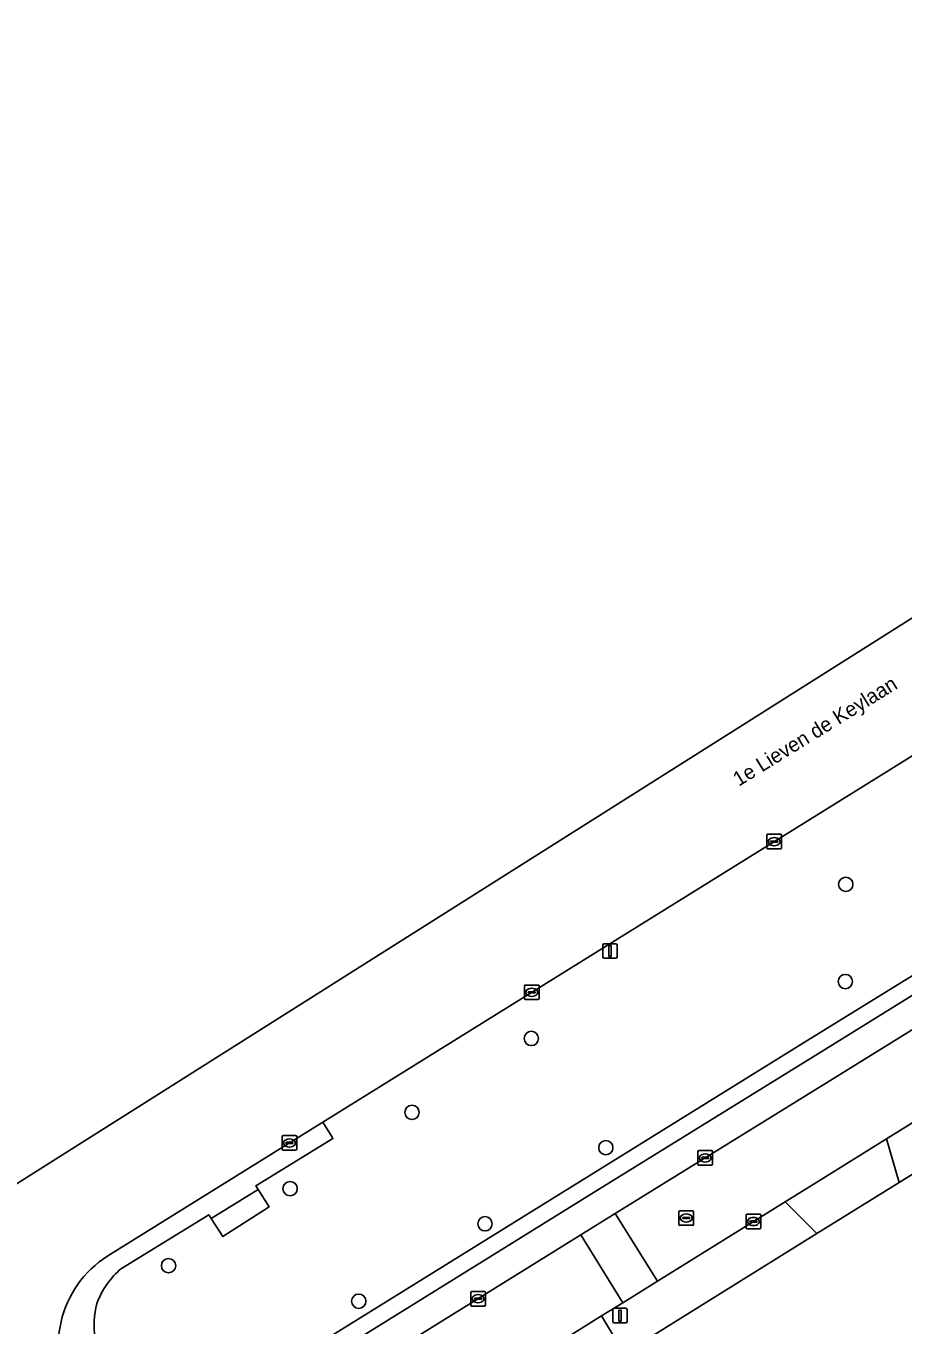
# Model space of a CAD drawing. Extents: x 160030 to 160839, y 385325 to 386450.
# Drawn here: x 160347.4 to 160407.3, y 386302.4 to 386391.1 of the extents above; entities that cross this region are included whole.
import ezdxf

# ---------------------------------------------------------------- set-up
doc = ezdxf.new("R2010")
doc.units = 0
for name, color, linetype in [('IMGEO_Berm_groen', 7, 'Continuous'), ('IMGEO_Boom', 7, 'Continuous'), ('IMGEO_Erf', 7, 'Continuous'), ('IMGEO_Kolk', 7, 'Continuous'), ('IMGEO_Lichtmast', 7, 'Continuous'), ('IMGEO_Openbare_ruimte_label', 7, 'Continuous'), ('IMGEO_Parkeervlak_open', 7, 'Continuous'), ('IMGEO_Rijbaan_lokaal_open', 7, 'Continuous'), ('IMGEO_Rijbaan_regionaal_gesloten', 7, 'Continuous'), ('IMGEO_Rioolput', 7, 'Continuous'), ('IMGEO_Voetpad_gesloten', 7, 'Continuous'), ('IMGEO_Voetpad_open', 7, 'Continuous')]:
    doc.layers.add(name, color=color, linetype=linetype)

msp = doc.modelspace()

# ---------------------------------------------------------------- linework, layer by layer
at = {"layer": 'IMGEO_Berm_groen'}
for points in [[(160485.79, 386389.673), (160466.628, 386377.779), (160454.717, 386370.262), (160426.458, 386352.78), (160405.661, 386339.842), (160373.033, 386319.565), (160367.673, 386316.234), (160368.313, 386315.205), (160368.368, 386315.116), (160363.098, 386311.883), (160363.26, 386311.63), (160364.014, 386310.459), (160360.845, 386308.419), (160360.047, 386309.659), (160359.884, 386309.911), (160353.906, 386306.244)], [(160366.485, 386300.541), (160378.982, 386308.281), (160400.825, 386321.832), (160419.325, 386333.262), (160442.24, 386347.645), (160462.986, 386360.46)]]:
    msp.add_lwpolyline(points, dxfattribs=at)
for centre, radius, start, end in [((160357.791, 386301.759), 5.934, 130.89782, 159.41683), ((160357.292, 386302.42), 5.253, 164.26121, 215.99516)]:
    msp.add_arc(centre, radius, start, end, dxfattribs=at)
at = {"layer": 'IMGEO_Boom'}
for centre in [(160403.424, 386332.489), (160403.395, 386325.847), (160381.933, 386321.957), (160373.777, 386316.907), (160387.022, 386314.494), (160365.441, 386311.693), (160378.763, 386309.292), (160357.132, 386306.428), (160370.136, 386304.003)]:
    msp.add_circle(centre, 0.489, dxfattribs=at)
at = {"layer": 'IMGEO_Erf'}
msp.add_lwpolyline([(160501.81, 386370.613), (160500, 386369.65), (160497.076, 386368.094), (160477.207, 386355.738), (160471.584, 386352.242), (160451.942, 386340.027), (160448.402, 386337.826), (160446.333, 386336.538), (160432.599, 386327.999), (160427.209, 386324.647), (160407.062, 386312.118), (160401.445, 386308.625), (160388.265, 386300.429), (160385.669, 386298.814), (160364.454, 386285.622)], dxfattribs=at)
at = {"layer": 'IMGEO_Kolk'}
for p, q in [((160398.028, 386334.982), (160398.028, 386335.834)), ((160398.103, 386335.908), (160398.955, 386335.908)), ((160398.516, 386335.688), (160398.541, 386335.688)), ((160399.029, 386335.834), (160399.029, 386334.982)), ((160398.955, 386334.908), (160398.103, 386334.908)), ((160398.287, 386335.402), (160398.287, 386335.414)), ((160398.725, 386335.365), (160398.327, 386335.365)), ((160398.33, 386335.451), (160398.728, 386335.451)), ((160398.539, 386335.128), (160398.514, 386335.128)), ((160398.771, 386335.414), (160398.771, 386335.402)), ((160381.457, 386324.684), (160381.457, 386325.536)), ((160381.532, 386325.61), (160382.384, 386325.61)), ((160381.716, 386325.104), (160381.716, 386325.116)), ((160382.154, 386325.067), (160381.756, 386325.067)), ((160381.759, 386325.153), (160382.157, 386325.153)), ((160381.945, 386325.39), (160381.97, 386325.39)), ((160382.2, 386325.116), (160382.2, 386325.104)), ((160382.458, 386325.536), (160382.458, 386324.684)), ((160382.384, 386324.61), (160381.532, 386324.61)), ((160381.968, 386324.83), (160381.943, 386324.83)), ((160364.892, 386314.39), (160364.892, 386315.242)), ((160364.967, 386315.316), (160365.819, 386315.316)), ((160365.893, 386315.242), (160365.893, 386314.39)), ((160365.819, 386314.316), (160364.967, 386314.316)), ((160365.151, 386314.81), (160365.151, 386314.822)), ((160365.589, 386314.773), (160365.191, 386314.773)), ((160365.194, 386314.859), (160365.592, 386314.859)), ((160365.403, 386314.536), (160365.378, 386314.536)), ((160365.38, 386315.096), (160365.405, 386315.096)), ((160365.635, 386314.822), (160365.635, 386314.81)), ((160393.312, 386313.365), (160393.312, 386314.217)), ((160393.387, 386314.291), (160394.239, 386314.291)), ((160393.571, 386313.785), (160393.571, 386313.797)), ((160394.009, 386313.748), (160393.611, 386313.748)), ((160393.614, 386313.834), (160394.012, 386313.834)), ((160393.823, 386313.511), (160393.798, 386313.511)), ((160393.8, 386314.071), (160393.825, 386314.071)), ((160394.055, 386313.797), (160394.055, 386313.785)), ((160394.313, 386314.217), (160394.313, 386313.365)), ((160394.239, 386313.291), (160393.387, 386313.291)), ((160396.613, 386309.02), (160396.613, 386309.872)), ((160396.688, 386309.946), (160397.54, 386309.946)), ((160397.614, 386309.872), (160397.614, 386309.02)), ((160396.872, 386309.44), (160396.872, 386309.452)), ((160397.31, 386309.403), (160396.912, 386309.403)), ((160396.915, 386309.489), (160397.313, 386309.489)), ((160397.124, 386309.166), (160397.099, 386309.166)), ((160397.101, 386309.726), (160397.126, 386309.726)), ((160397.356, 386309.452), (160397.356, 386309.44)), ((160397.54, 386308.946), (160396.688, 386308.946)), ((160377.793, 386303.747), (160377.793, 386304.599)), ((160377.868, 386304.673), (160378.72, 386304.673)), ((160378.794, 386304.599), (160378.794, 386303.747)), ((160378.72, 386303.673), (160377.868, 386303.673)), ((160378.052, 386304.167), (160378.052, 386304.179)), ((160378.49, 386304.13), (160378.092, 386304.13)), ((160378.095, 386304.216), (160378.493, 386304.216)), ((160378.304, 386303.893), (160378.279, 386303.893)), ((160378.281, 386304.453), (160378.306, 386304.453)), ((160378.536, 386304.179), (160378.536, 386304.167))]:
    msp.add_line(p, q, dxfattribs=at)
for points in [[(160398.028, 386334.982), (160398.028, 386335.834)], [(160398.103, 386335.908), (160398.955, 386335.908)], [(160399.029, 386335.834), (160399.029, 386334.982)], [(160398.955, 386334.908), (160398.103, 386334.908)], [(160381.457, 386324.684), (160381.457, 386325.536)], [(160381.532, 386325.61), (160382.384, 386325.61)], [(160382.458, 386325.536), (160382.458, 386324.684)], [(160382.384, 386324.61), (160381.532, 386324.61)], [(160364.892, 386314.39), (160364.892, 386315.242)], [(160364.967, 386315.316), (160365.819, 386315.316)], [(160365.893, 386315.242), (160365.893, 386314.39)], [(160365.819, 386314.316), (160364.967, 386314.316)], [(160393.312, 386313.365), (160393.312, 386314.217)], [(160393.387, 386314.291), (160394.239, 386314.291)], [(160394.313, 386314.217), (160394.313, 386313.365)], [(160394.239, 386313.291), (160393.387, 386313.291)], [(160396.613, 386309.02), (160396.613, 386309.872)], [(160396.688, 386309.946), (160397.54, 386309.946)], [(160397.614, 386309.872), (160397.614, 386309.02)], [(160397.54, 386308.946), (160396.688, 386308.946)], [(160377.793, 386303.747), (160377.793, 386304.599)], [(160377.868, 386304.673), (160378.72, 386304.673)], [(160378.794, 386304.599), (160378.794, 386303.747)], [(160378.72, 386303.673), (160377.868, 386303.673)]]:
    msp.add_lwpolyline(points, dxfattribs=at)
for centre, radius, start, end in [((160398.105, 386335.832), 0.0765, 91.55205, 178.44795), ((160398.105, 386335.832), 0.0765, 91.55205, 178.44795), ((160398.953, 386335.832), 0.0765, 1.55205, 88.44795), ((160398.953, 386335.832), 0.0765, 1.55205, 88.44795), ((160398.105, 386334.984), 0.0765, 181.55205, 268.44795), ((160398.105, 386334.984), 0.0765, 181.55205, 268.44795), ((160398.327, 386335.411), 0.0403, 85.87752, 175.75265), ((160398.324, 386335.401), 0.0366, 178.93798, 274.71019), ((160398.728, 386335.408), 0.043, 264.86636, 352.45326), ((160398.732, 386335.413), 0.0386, 1.73085, 96.63898), ((160398.953, 386334.984), 0.0765, 271.55205, 358.44795), ((160398.953, 386334.984), 0.0765, 271.55205, 358.44795), ((160381.534, 386325.534), 0.0765, 91.55205, 178.44795), ((160381.534, 386325.534), 0.0765, 91.55205, 178.44795), ((160381.756, 386325.113), 0.0403, 85.87752, 175.75265), ((160381.753, 386325.103), 0.0366, 178.93798, 274.71019), ((160382.157, 386325.11), 0.043, 264.86636, 352.45326), ((160382.161, 386325.115), 0.0386, 1.73085, 96.63898), ((160382.382, 386325.534), 0.0765, 1.55205, 88.44795), ((160382.382, 386325.534), 0.0765, 1.55205, 88.44795), ((160381.534, 386324.686), 0.0765, 181.55205, 268.44795), ((160381.534, 386324.686), 0.0765, 181.55205, 268.44795), ((160382.382, 386324.686), 0.0765, 271.55205, 358.44795), ((160382.382, 386324.686), 0.0765, 271.55205, 358.44795), ((160364.969, 386315.24), 0.0765, 91.55205, 178.44795), ((160364.969, 386315.24), 0.0765, 91.55205, 178.44795), ((160365.817, 386315.24), 0.0765, 1.55205, 88.44795), ((160365.817, 386315.24), 0.0765, 1.55205, 88.44795), ((160364.969, 386314.392), 0.0765, 181.55205, 268.44795), ((160364.969, 386314.392), 0.0765, 181.55205, 268.44795), ((160365.191, 386314.819), 0.0403, 85.87752, 175.75265), ((160365.188, 386314.809), 0.0366, 178.93798, 274.71019), ((160365.592, 386314.816), 0.043, 264.86636, 352.45326), ((160365.596, 386314.821), 0.0386, 1.73085, 96.63898), ((160365.817, 386314.392), 0.0765, 271.55205, 358.44795), ((160365.817, 386314.392), 0.0765, 271.55205, 358.44795), ((160393.389, 386314.215), 0.0765, 91.55205, 178.44795), ((160393.389, 386314.215), 0.0765, 91.55205, 178.44795), ((160393.611, 386313.794), 0.0403, 85.87752, 175.75265), ((160393.608, 386313.784), 0.0366, 178.93798, 274.71019), ((160394.012, 386313.791), 0.043, 264.86636, 352.45326), ((160394.016, 386313.796), 0.0386, 1.73085, 96.63898), ((160394.237, 386314.215), 0.0765, 1.55205, 88.44795), ((160394.237, 386314.215), 0.0765, 1.55205, 88.44795), ((160393.389, 386313.367), 0.0765, 181.55205, 268.44795), ((160393.389, 386313.367), 0.0765, 181.55205, 268.44795), ((160394.237, 386313.367), 0.0765, 271.55205, 358.44795), ((160394.237, 386313.367), 0.0765, 271.55205, 358.44795), ((160396.69, 386309.87), 0.0765, 91.55205, 178.44795), ((160396.69, 386309.87), 0.0765, 91.55205, 178.44795), ((160397.538, 386309.87), 0.0765, 1.55205, 88.44795), ((160397.538, 386309.87), 0.0765, 1.55205, 88.44795), ((160396.69, 386309.022), 0.0765, 181.55205, 268.44795), ((160396.69, 386309.022), 0.0765, 181.55205, 268.44795), ((160396.912, 386309.449), 0.0403, 85.87752, 175.75265), ((160396.909, 386309.439), 0.0366, 178.93798, 274.71019), ((160397.313, 386309.446), 0.043, 264.86636, 352.45326), ((160397.317, 386309.451), 0.0386, 1.73085, 96.63898), ((160397.538, 386309.022), 0.0765, 271.55205, 358.44795), ((160397.538, 386309.022), 0.0765, 271.55205, 358.44795), ((160377.87, 386304.597), 0.0765, 91.55205, 178.44795), ((160377.87, 386304.597), 0.0765, 91.55205, 178.44795), ((160378.718, 386304.597), 0.0765, 1.55205, 88.44795), ((160378.718, 386304.597), 0.0765, 1.55205, 88.44795), ((160377.87, 386303.749), 0.0765, 181.55205, 268.44795), ((160377.87, 386303.749), 0.0765, 181.55205, 268.44795), ((160378.092, 386304.176), 0.0403, 85.87752, 175.75265), ((160378.089, 386304.166), 0.0366, 178.93798, 274.71019), ((160378.493, 386304.173), 0.043, 264.86636, 352.45326), ((160378.497, 386304.178), 0.0386, 1.73085, 96.63898), ((160378.718, 386303.749), 0.0765, 271.55205, 358.44795), ((160378.718, 386303.749), 0.0765, 271.55205, 358.44795)]:
    msp.add_arc(centre, radius, start, end, dxfattribs=at)
for centre, major_axis, ratio, start_param, end_param in [((160398.515, 386335.408), (-0.387, 0.002), 0.722429, 4.712389, 7.853982), ((160398.54, 386335.408), (-0.39, 0.002), 0.717154, 1.570796, 4.712389), ((160381.944, 386325.11), (-0.387, 0.002), 0.722429, 4.712389, 7.853982), ((160381.969, 386325.11), (-0.39, 0.002), 0.717154, 1.570796, 4.712389), ((160365.379, 386314.816), (-0.387, 0.002), 0.722429, 4.712389, 7.853982), ((160365.404, 386314.816), (-0.39, 0.002), 0.717154, 1.570796, 4.712389), ((160393.799, 386313.791), (-0.387, 0.002), 0.722429, 4.712389, 7.853982), ((160393.824, 386313.791), (-0.39, 0.002), 0.717154, 1.570796, 4.712389), ((160397.1, 386309.446), (-0.387, 0.002), 0.722429, 4.712389, 7.853982), ((160397.125, 386309.446), (-0.39, 0.002), 0.717154, 1.570796, 4.712389), ((160378.28, 386304.173), (-0.387, 0.002), 0.722429, 4.712389, 7.853982), ((160378.305, 386304.173), (-0.39, 0.002), 0.717154, 1.570796, 4.712389)]:
    msp.add_ellipse(centre, major_axis=major_axis, ratio=ratio, start_param=start_param, end_param=end_param, dxfattribs=at)
at = {"layer": 'IMGEO_Lichtmast'}
for p, q in [((160386.812, 386327.535), (160386.812, 386328.335)), ((160386.812, 386328.335), (160386.812, 386327.535)), ((160386.912, 386328.435), (160387.702, 386328.435)), ((160387.702, 386328.435), (160386.912, 386328.435)), ((160387.802, 386328.335), (160387.802, 386327.535)), ((160387.802, 386327.535), (160387.802, 386328.335)), ((160387.702, 386327.435), (160386.912, 386327.435)), ((160386.912, 386327.435), (160387.702, 386327.435)), ((160387.496, 386302.621), (160387.496, 386303.421)), ((160387.496, 386303.421), (160387.496, 386302.621)), ((160387.596, 386303.521), (160388.386, 386303.521)), ((160388.386, 386303.521), (160387.596, 386303.521)), ((160388.486, 386303.421), (160388.486, 386302.621)), ((160388.486, 386302.621), (160388.486, 386303.421)), ((160388.386, 386302.521), (160387.596, 386302.521)), ((160387.596, 386302.521), (160388.386, 386302.521))]:
    msp.add_line(p, q, dxfattribs=at)
for points in [[(160387.232, 386328.31), (160387.382, 386328.31), (160387.382, 386327.56), (160387.232, 386327.56), (160387.232, 386328.31)], [(160387.916, 386303.396), (160388.066, 386303.396), (160388.066, 386302.646), (160387.916, 386302.646), (160387.916, 386303.396)]]:
    msp.add_lwpolyline(points, dxfattribs=at)
for centre, start, end in [((160386.912, 386328.335), 90, 180), ((160386.912, 386328.335), 90, 180), ((160387.702, 386328.335), 0, 90), ((160387.702, 386328.335), 360, 90), ((160386.912, 386327.535), 180, 270), ((160386.912, 386327.535), 180, 270), ((160387.702, 386327.535), 270, 0), ((160387.702, 386327.535), 270, 0), ((160387.596, 386303.421), 90, 180), ((160387.596, 386303.421), 90, 180), ((160388.386, 386303.421), 0, 90), ((160388.386, 386303.421), 360, 90), ((160387.596, 386302.621), 180, 270), ((160387.596, 386302.621), 180, 270), ((160388.386, 386302.621), 270, 0), ((160388.386, 386302.621), 270, 0)]:
    msp.add_arc(centre, 0.1, start, end, dxfattribs=at)
at = {"layer": 'IMGEO_Parkeervlak_open'}
msp.add_lwpolyline([(160364.627, 386295.69), (160385.317, 386308.529), (160387.671, 386309.99), (160402.589, 386319.219), (160423.957, 386332.455), (160432.623, 386337.863), (160431.569, 386339.563), (160422.901, 386334.154), (160402.029, 386321.224), (160386.048, 386311.337), (160366.696, 386299.328)], dxfattribs=at)
at = {"layer": 'IMGEO_Rijbaan_lokaal_open'}
for points in [[(160387.671, 386309.99), (160390.547, 386305.363), (160399.28, 386310.794), (160402.04, 386312.51), (160406.198, 386315.087), (160424.774, 386326.603), (160431.605, 386330.84), (160435.485, 386333.246), (160432.623, 386337.863), (160423.957, 386332.455), (160402.589, 386319.219)], [(160387.671, 386309.99), (160385.317, 386308.529), (160388.195, 386303.901), (160390.547, 386305.363)]]:
    msp.add_lwpolyline(points, close=True, dxfattribs=at)
msp.add_lwpolyline([(160351.316, 386296.073), (160357.805, 386285.189), (160360.66, 386286.906), (160367.11, 386290.873), (160377.415, 386297.214), (160381.857, 386299.96), (160382.22, 386300.212), (160382.326, 386300.276), (160383.67, 386301.087), (160386.737, 386302.995), (160388.195, 386303.901), (160385.317, 386308.529), (160364.627, 386295.69), (160362.298, 386294.245)], dxfattribs=at)
at = {"layer": 'IMGEO_Rijbaan_regionaal_gesloten'}
msp.add_lwpolyline([(160352.991, 386307.11), (160367.673, 386316.234), (160373.033, 386319.565), (160405.661, 386339.842), (160426.458, 386352.78), (160454.717, 386370.262), (160466.628, 386377.779), (160485.79, 386389.673), (160500, 386398.48), (160519.898, 386410.812), (160536.553, 386421.109), (160549.768, 386429.187), (160551.876, 386430.476), (160552.093, 386430.607), (160562.767, 386437.281), (160554.007, 386449.857), (160519.651, 386421.283), (160338.731, 386306.963), (160029.667, 386114.83)], dxfattribs=at)
msp.add_arc((160356.907, 386300.932), 7.315, 122.36859, 211.25734, dxfattribs=at)
at = {"layer": 'IMGEO_Rioolput'}
for p, q in [((160392.02, 386309.261), (160392.02, 386310.113)), ((160392.095, 386310.187), (160392.947, 386310.187)), ((160392.508, 386309.967), (160392.533, 386309.967)), ((160393.021, 386310.113), (160393.021, 386309.261)), ((160392.947, 386309.187), (160392.095, 386309.187)), ((160392.279, 386309.681), (160392.279, 386309.693)), ((160392.717, 386309.644), (160392.319, 386309.644)), ((160392.322, 386309.73), (160392.72, 386309.73)), ((160392.531, 386309.407), (160392.506, 386309.407)), ((160392.763, 386309.693), (160392.763, 386309.681))]:
    msp.add_line(p, q, dxfattribs=at)
for points in [[(160392.02, 386309.261), (160392.02, 386310.113)], [(160392.095, 386310.187), (160392.947, 386310.187)], [(160393.021, 386310.113), (160393.021, 386309.261)], [(160392.947, 386309.187), (160392.095, 386309.187)]]:
    msp.add_lwpolyline(points, dxfattribs=at)
for centre, radius, start, end in [((160392.097, 386310.111), 0.0765, 91.55205, 178.44795), ((160392.097, 386310.111), 0.0765, 91.55205, 178.44795), ((160392.945, 386310.111), 0.0765, 1.55205, 88.44795), ((160392.945, 386310.111), 0.0765, 1.55205, 88.44795), ((160392.097, 386309.263), 0.0765, 181.55205, 268.44795), ((160392.097, 386309.263), 0.0765, 181.55205, 268.44795), ((160392.319, 386309.69), 0.0403, 85.87752, 175.75265), ((160392.316, 386309.68), 0.0366, 178.93798, 274.71019), ((160392.72, 386309.687), 0.043, 264.86636, 352.45326), ((160392.724, 386309.692), 0.0386, 1.73085, 96.63898), ((160392.945, 386309.263), 0.0765, 271.55205, 358.44795), ((160392.945, 386309.263), 0.0765, 271.55205, 358.44795)]:
    msp.add_arc(centre, radius, start, end, dxfattribs=at)
for centre, major_axis, ratio, start_param, end_param in [((160392.507, 386309.687), (-0.387, 0.002), 0.722429, 4.712389, 7.853982), ((160392.532, 386309.687), (-0.39, 0.002), 0.717154, 1.570796, 4.712389)]:
    msp.add_ellipse(centre, major_axis=major_axis, ratio=ratio, start_param=start_param, end_param=end_param, dxfattribs=at)
at = {"layer": 'IMGEO_Voetpad_gesloten'}
msp.add_lwpolyline([(160364.014, 386310.459), (160363.26, 386311.63), (160360.047, 386309.659), (160360.845, 386308.419)], close=True, dxfattribs=at)
at = {"layer": 'IMGEO_Voetpad_open'}
for points in [[(160490.493, 386377.61), (160485.01, 386374.289), (160462.986, 386360.46), (160442.24, 386347.645), (160419.325, 386333.262), (160400.825, 386321.832), (160378.982, 386308.281), (160366.485, 386300.541)], [(160366.696, 386299.328), (160386.048, 386311.337), (160402.029, 386321.224), (160422.901, 386334.154), (160431.569, 386339.563), (160433.911, 386341.024), (160445.481, 386348.243), (160456.299, 386355.189), (160491.267, 386376.96)], [(160353.906, 386306.244), (160359.884, 386309.911), (160360.047, 386309.659), (160363.26, 386311.63), (160363.098, 386311.883), (160368.368, 386315.116), (160368.313, 386315.205), (160367.673, 386316.234), (160352.991, 386307.11)]]:
    msp.add_lwpolyline(points, dxfattribs=at)
for points in [[(160427.209, 386324.647), (160424.774, 386326.603), (160406.198, 386315.087), (160407.062, 386312.118)], [(160401.445, 386308.625), (160407.062, 386312.118), (160406.198, 386315.087), (160402.04, 386312.51), (160399.28, 386310.794)], [(160388.265, 386300.429), (160401.445, 386308.625), (160399.28, 386310.794), (160390.547, 386305.363), (160388.195, 386303.901), (160386.737, 386302.995)], [(160383.67, 386301.087), (160385.669, 386298.814), (160388.265, 386300.429), (160386.737, 386302.995)]]:
    msp.add_lwpolyline(points, close=True, dxfattribs=at)
for centre, radius, start, end in [((160356.907, 386300.932), 7.315, 122.36859, 211.25734), ((160357.791, 386301.759), 5.934, 130.89782, 159.41683), ((160357.292, 386302.42), 5.253, 164.26121, 215.99516)]:
    msp.add_arc(centre, radius, start, end, dxfattribs=at)

# ---------------------------------------------------------------- texts
at = {"layer": 'IMGEO_Openbare_ruimte_label'}
msp.add_text('1e Lieven de Keylaan', height=1, rotation=31.7502, dxfattribs=at).set_placement((160396.106, 386339.151))

doc.saveas('drawing.dxf')
